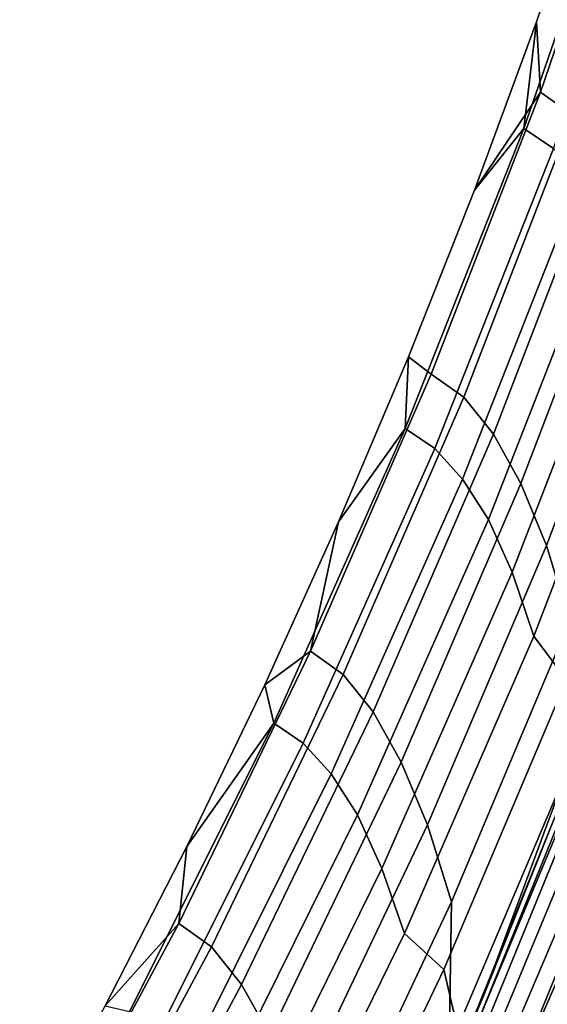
# Model space of a CAD drawing. Header units: metres. Extents: x -109 to 109, y -342 to 66.
# Tile 201 of 512: x -29.92 to -28.5, y 3.68 to 6.33. Entities that reach past the tile are written whole.
import ezdxf

# ---------------------------------------------------------------- set-up
doc = ezdxf.new("R2010")
doc.units = ezdxf.units.M
doc.layers.add('solid_K_24_62_16_000B91', color=7, linetype='CONTINUOUS')

msp = doc.modelspace()

# ---------------------------------------------------------------- linework, layer by layer
at = {"layer": 'solid_K_24_62_16_000B91'}
for points in [[(-28.529562, 6.328577, 0.003313), (-28.374069, 6.785303, 0.003326), (-28.255381, 6.910335, -2.125688), (-28.518307, 6.139719, -2.118516)], [(-28.518307, 6.139719, -2.118516), (-28.255381, 6.910335, -2.125688), (-28.168488, 6.848606, -4.964062), (-28.431103, 6.077789, -4.940035)], [(-28.563278, 6.041591, 1.883438), (-28.279495, 6.862456, 1.889472), (-28.374069, 6.785303, 0.003326), (-28.529562, 6.328577, 0.003313)], [(-28.200121, 6.808679, 4.466458), (-28.279495, 6.862456, 1.889472), (-28.563278, 6.041591, 1.883438), (-28.483747, 5.987795, 4.444111)], [(-28.696035, 5.87573, 0.003304), (-28.529562, 6.328577, 0.003313), (-28.518307, 6.139719, -2.118516)], [(-28.563278, 6.041591, 1.883438), (-28.529562, 6.328577, 0.003313), (-28.696035, 5.87573, 0.003304)], [(-28.873392, 5.427026, 0.003292), (-28.696035, 5.87573, 0.003304), (-28.518307, 6.139719, -2.118516), (-28.812368, 5.380428, -2.112527)], [(-28.812368, 5.380428, -2.112527), (-28.518307, 6.139719, -2.118516), (-28.431103, 6.077789, -4.940035), (-28.724895, 5.318271, -4.917249)], [(-28.724895, 5.318271, -4.917249), (-28.431103, 6.077789, -4.940035), (-28.352325, 5.978587, -7.759889), (-28.645269, 5.218189, -7.720252)], [(-28.882412, 5.233805, 1.878745), (-28.563278, 6.041591, 1.883438), (-28.696035, 5.87573, 0.003304), (-28.873392, 5.427026, 0.003292)], [(-28.483747, 5.987795, 4.444111), (-28.563278, 6.041591, 1.883438), (-28.882412, 5.233805, 1.878745), (-28.802753, 5.179965, 4.423167)], [(-28.410229, 5.906288, 7.003668), (-28.483747, 5.987795, 4.444111), (-28.802753, 5.179965, 4.423167), (-28.728519, 5.097676, 6.966423)], [(-28.645269, 5.218189, -7.720252), (-28.352325, 5.978587, -7.759889), (-28.279758, 5.847433, -10.577309), (-28.571125, 5.085259, -10.520723)], [(-28.341471, 5.799216, 9.561588), (-28.410229, 5.906288, 7.003668), (-28.728519, 5.097676, 6.966423), (-28.658392, 4.988982, 9.507957)], [(-28.571125, 5.085259, -10.520723), (-28.279758, 5.847433, -10.577309), (-28.213434, 5.683359, -13.391363), (-28.50251, 4.918575, -13.317703)], [(-28.279741, 5.659251, 12.116689), (-28.341471, 5.799216, 9.561588), (-28.658392, 4.988982, 9.507957), (-28.594841, 4.846945, 12.046592)], [(-28.50251, 4.918575, -13.317703), (-28.213434, 5.683359, -13.391363), (-28.154169, 5.482626, -16.200726), (-28.440325, 4.714602, -16.109856)], [(-28.223446, 5.489762, 14.668321), (-28.279741, 5.659251, 12.116689), (-28.594841, 4.846945, 12.046592), (-28.536169, 4.674777, 14.581651)], [(-28.151295, 5.350499, 17.223207), (-28.223446, 5.489762, 14.668321), (-28.536169, 4.674777, 14.581651), (-28.448059, 4.557264, 17.122982)], [(-28.873392, 5.427026, 0.003292), (-28.812368, 5.380428, -2.112527), (-29.137077, 4.633721, -2.10773), (-29.061529, 4.982725, 0.003282)], [(-28.882412, 5.233805, 1.878745), (-28.873392, 5.427026, 0.003292), (-29.061529, 4.982725, 0.003282)], [(-29.137077, 4.633721, -2.10773), (-28.812368, 5.380428, -2.112527), (-28.724895, 5.318271, -4.917249), (-29.049379, 4.571311, -4.89574)], [(-29.049379, 4.571311, -4.89574), (-28.724895, 5.318271, -4.917249), (-28.645269, 5.218189, -7.720252), (-28.969019, 4.470316, -7.68198)], [(-29.2363, 4.440621, 1.875402), (-28.882412, 5.233805, 1.878745), (-29.061529, 4.982725, 0.003282), (-29.26034, 4.543086, 0.003271)], [(-28.802753, 5.179965, 4.423167), (-28.882412, 5.233805, 1.878745), (-29.2363, 4.440621, 1.875402), (-29.156542, 4.386714, 4.403667)], [(-28.969019, 4.470316, -7.68198), (-28.645269, 5.218189, -7.720252), (-28.571125, 5.085259, -10.520723), (-28.893496, 4.335562, -10.465596)], [(-28.728519, 5.097676, 6.966423), (-28.802753, 5.179965, 4.423167), (-29.156542, 4.386714, 4.403667), (-29.081696, 4.303611, 6.930717)], [(-28.658392, 4.988982, 9.507957), (-28.728519, 5.097676, 6.966423), (-29.081696, 4.303611, 6.930717), (-29.010386, 4.193249, 9.455963)], [(-28.893496, 4.335562, -10.465596), (-28.571125, 5.085259, -10.520723), (-28.50251, 4.918575, -13.317703), (-28.822868, 4.166208, -13.245598)], [(-28.594841, 4.846945, 12.046592), (-28.658392, 4.988982, 9.507957), (-29.010386, 4.193249, 9.455963), (-28.945261, 4.049088, 11.978239)], [(-29.26034, 4.543086, 0.003271), (-29.061529, 4.982725, 0.003282), (-29.137077, 4.633721, -2.10773)], [(-28.822868, 4.166208, -13.245598), (-28.50251, 4.918575, -13.317703), (-28.440325, 4.714602, -16.109856), (-28.758118, 3.958923, -16.020641)], [(-28.536169, 4.674777, 14.581651), (-28.594841, 4.846945, 12.046592), (-28.945261, 4.049088, 11.978239), (-28.884529, 3.874177, 14.496832)], [(-28.440325, 4.714602, -16.109856), (-28.445332, 4.31775, -18.874207), (-28.764086, 3.566061, -18.76885), (-28.758118, 3.958923, -16.020641)], [(-28.448059, 4.557264, 17.122982), (-28.536169, 4.674777, 14.581651), (-28.884529, 3.874177, 14.496832), (-28.778637, 3.777283, 17.02458)], [(-29.491896, 3.900836, -2.104134), (-29.137077, 4.633721, -2.10773), (-29.049379, 4.571311, -4.89574), (-29.404016, 3.838149, -4.875544)], [(-29.469706, 4.108365, 0.003261), (-29.26034, 4.543086, 0.003271), (-29.137077, 4.633721, -2.10773), (-29.491896, 3.900836, -2.104134)], [(-29.404016, 3.838149, -4.875544), (-29.049379, 4.571311, -4.89574), (-28.969019, 4.470316, -7.68198), (-29.32303, 3.736211, -7.645138)], [(-29.2363, 4.440621, 1.875402), (-29.26034, 4.543086, 0.003271), (-29.469706, 4.108365, 0.003261)], [(-28.778637, 3.777283, 17.02458), (-28.724733, 3.544849, 19.535933), (-28.397274, 4.328802, 19.65057), (-28.448059, 4.557264, 17.122982)], [(-29.32303, 3.736211, -7.645138), (-28.969019, 4.470316, -7.68198), (-28.893496, 4.335562, -10.465596), (-29.246328, 3.599597, -10.412018)], [(-29.624271, 3.663536, 1.873417), (-29.2363, 4.440621, 1.875402), (-29.469706, 4.108365, 0.003261), (-29.689508, 3.678813, 0.003251)], [(-29.156542, 4.386714, 4.403667), (-29.2363, 4.440621, 1.875402), (-29.624271, 3.663536, 1.873417), (-29.544441, 3.609539, 4.385648)], [(-29.081696, 4.303611, 6.930717), (-29.156542, 4.386714, 4.403667), (-29.544441, 3.609539, 4.385648), (-29.469088, 3.525592, 6.896618)], [(-29.246328, 3.599597, -10.412018), (-28.893496, 4.335562, -10.465596), (-28.822868, 4.166208, -13.245598), (-29.173971, 3.427526, -13.175168)], [(-28.335093, 4.109671, 22.178663), (-28.397274, 4.328802, 19.65057), (-28.724733, 3.544849, 19.535933), (-28.651367, 3.334019, 22.049761)], [(-29.010386, 4.193249, 9.455963), (-29.081696, 4.303611, 6.930717), (-29.469088, 3.525592, 6.896618), (-29.396788, 3.413529, 9.405708)], [(-28.764086, 3.566061, -18.76885), (-28.445332, 4.31775, -18.874207), (-28.671207, 3.708161, -19.270933), (-28.73415, 3.557452, -19.302206)], [(-28.445332, 4.31775, -18.874207), (-28.479841, 4.187518, -19.171669), (-28.671207, 3.708161, -19.270933)], [(-28.945261, 4.049088, 11.978239), (-29.010386, 4.193249, 9.455963), (-29.396788, 3.413529, 9.405708), (-29.330334, 3.267204, 11.911759)], [(-28.713453, 3.571396, -19.446014), (-28.73415, 3.557452, -19.302206), (-28.479841, 4.187518, -19.171669), (-28.457819, 4.203249, -19.335548)], [(-28.4259, 4.21274, -19.498178), (-28.684805, 3.578885, -19.588907), (-28.713453, 3.571396, -19.446014), (-28.457819, 4.203249, -19.335548)], [(-28.384951, 4.214645, -19.659082), (-28.648649, 3.579578, -19.730318), (-28.684805, 3.578885, -19.588907), (-28.4259, 4.21274, -19.498178)], [(-28.335293, 4.209046, -19.817465), (-28.605253, 3.573556, -19.869581), (-28.648649, 3.579578, -19.730318), (-28.384951, 4.214645, -19.659082)], [(-28.277245, 4.196027, -19.972528), (-28.554882, 3.560898, -20.006029), (-28.605253, 3.573556, -19.869581), (-28.335293, 4.209046, -19.817465)], [(-28.211124, 4.175672, -20.123476), (-28.497805, 3.541684, -20.139), (-28.554882, 3.560898, -20.006029), (-28.277245, 4.196027, -19.972528)], [(-29.173971, 3.427526, -13.175168), (-28.822868, 4.166208, -13.245598), (-28.758118, 3.958923, -16.020641), (-29.107006, 3.216872, -15.933234)], [(-28.479841, 4.187518, -19.171669), (-28.73415, 3.557452, -19.302206), (-28.671207, 3.708161, -19.270933)], [(-29.689508, 3.678813, 0.003251), (-29.469706, 4.108365, 0.003261), (-29.491896, 3.900836, -2.104134)], [(-28.237, 3.967184, 24.721201), (-28.335093, 4.109671, 22.178663), (-28.651367, 3.334019, 22.049761), (-28.524078, 3.229575, 24.584032)], [(-28.884529, 3.874177, 14.496832), (-28.945261, 4.049088, 11.978239), (-29.330334, 3.267204, 11.911759), (-29.267855, 3.089502, 14.414029)], [(-28.758118, 3.958923, -16.020641), (-28.764086, 3.566061, -18.76885), (-29.113808, 2.827993, -18.665449), (-29.107006, 3.216872, -15.933234)], [(-28.524078, 3.229575, 24.584032), (-28.422836, 3.045923, 27.107641), (-28.157864, 3.756845, 27.253807), (-28.237, 3.967184, 24.721201)], [(-29.919619, 3.254682, 0.003242), (-29.689508, 3.678813, 0.003251), (-29.491896, 3.900836, -2.104134), (-29.876234, 3.182986, -2.101744)], [(-29.876234, 3.182986, -2.101744), (-29.491896, 3.900836, -2.104134), (-29.404016, 3.838149, -4.875544), (-29.788216, 3.120001, -4.856695)], [(-28.778637, 3.777283, 17.02458), (-28.884529, 3.874177, 14.496832), (-29.267855, 3.089502, 14.414029), (-29.142431, 3.011975, 16.928181)], [(-29.788216, 3.120001, -4.856695), (-29.404016, 3.838149, -4.875544), (-29.32303, 3.736211, -7.645138), (-29.706718, 3.017096, -7.609786)], [(-29.142431, 3.011975, 16.928181), (-29.085848, 2.775501, 19.423437), (-28.724733, 3.544849, 19.535933), (-28.778637, 3.777283, 17.02458)], [(-29.706718, 3.017096, -7.609786), (-29.32303, 3.736211, -7.645138), (-29.246328, 3.599597, -10.412018), (-29.629032, 2.878593, -10.36008)]]:
    msp.add_3dface(points, dxfattribs=at)

doc.saveas('drawing.dxf')
